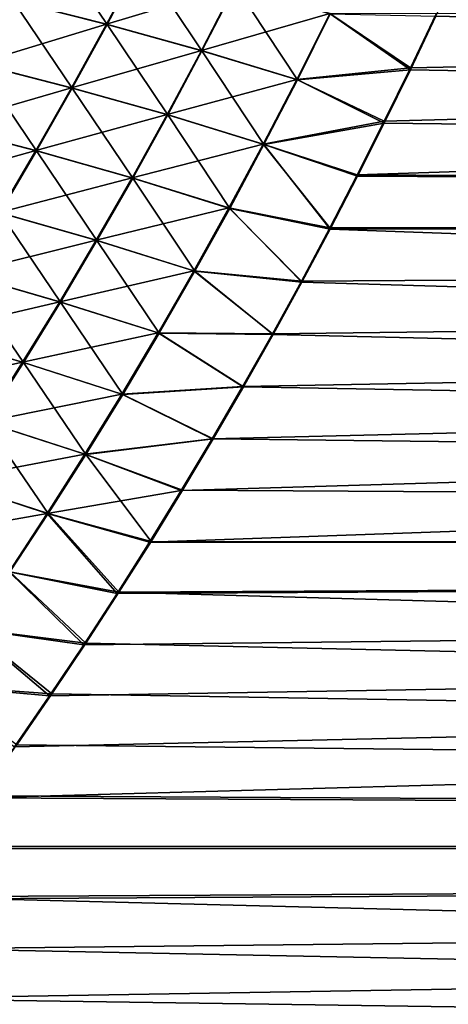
# Model space of a CAD drawing. Header units: metres. Extents: x -24 to 72, y -247 to 22.
# Tile 433 of 573: x 24.78 to 26.43, y -14.36 to -10.56. Entities that reach past the tile are written whole.
import ezdxf

# ---------------------------------------------------------------- set-up
doc = ezdxf.new("R2010")
doc.units = ezdxf.units.M
doc.layers.add('solid_509589_MEDIA_SW0001', color=7, linetype='CONTINUOUS')

msp = doc.modelspace()

# ---------------------------------------------------------------- linework, layer by layer
at = {"layer": 'solid_509589_MEDIA_SW0001'}
for points in [[(59.700001, -10.064229, 102.931259), (26.183533, -10.955168, 102.416031), (26.079697, -11.161216, 102.288399)], [(59.700001, -11.353457, 102.166321), (59.700001, -10.064229, 102.931259), (26.079697, -11.161216, 102.288399)], [(59.700001, -10.064229, 102.931259), (26.28467, -10.748412, 102.540833), (26.183533, -10.955168, 102.416031)], [(59.700001, -10.064229, 102.931259), (26.383154, -10.541, 102.662804), (26.28467, -10.748412, 102.540833)], [(25.11532, -10.581673, 66.249619), (24.753551, -10.490242, 66.110054), (24.887794, -10.243179, 65.973862)], [(25.246996, -10.332843, 66.109032), (25.11532, -10.581673, 66.249619), (24.887794, -10.243179, 65.973862)], [(25.113297, -10.580388, 102.751068), (25.245197, -10.331666, 102.891579), (24.751736, -10.488978, 102.890564)], [(25.607903, -10.431042, 102.7743), (25.245197, -10.331666, 102.891579), (25.113297, -10.580388, 102.751068)], [(25.480837, -10.683192, 66.371284), (25.11532, -10.581673, 66.249619), (25.246996, -10.332843, 66.109032)], [(25.609888, -10.432239, 66.226357), (25.480837, -10.683192, 66.371284), (25.246996, -10.332843, 66.109032)], [(59.700001, -11.353457, 66.833679), (26.381996, -10.54942, 66.342087), (26.477396, -10.341953, 66.223129)], [(25.478603, -10.681885, 102.629456), (25.607903, -10.431042, 102.7743), (25.113297, -10.580388, 102.751068)], [(25.973299, -10.539875, 102.675179), (25.607903, -10.431042, 102.7743), (25.478603, -10.681885, 102.629456)], [(25.8491, -10.794521, 66.474731), (25.480837, -10.683192, 66.371284), (25.609888, -10.432239, 66.226357)], [(25.975473, -10.541094, 66.325523), (25.8491, -10.794521, 66.474731), (25.609888, -10.432239, 66.226357)], [(25.113297, -10.580388, 102.751068), (24.751736, -10.488978, 102.890564), (24.614227, -10.73269, 102.752068)], [(24.980625, -10.827127, 66.392654), (24.616226, -10.734004, 66.248589), (24.753551, -10.490242, 66.110054)], [(25.11532, -10.581673, 66.249619), (24.980625, -10.827127, 66.392654), (24.753551, -10.490242, 66.110054)], [(25.846651, -10.793189, 102.526062), (25.973299, -10.539875, 102.675179), (25.478603, -10.681885, 102.629456)], [(25.846651, -10.793189, 102.526062), (26.28467, -10.748412, 102.540833), (25.973299, -10.539875, 102.675179)], [(25.975473, -10.541094, 66.325523), (26.284052, -10.756139, 66.463776), (25.8491, -10.794521, 66.474731)], [(25.973299, -10.539875, 102.675179), (26.28467, -10.748412, 102.540833), (26.383154, -10.541, 102.662804)], [(25.975473, -10.541094, 66.325523), (26.381996, -10.54942, 66.342087), (26.284052, -10.756139, 66.463776)], [(59.700001, -11.353457, 66.833679), (26.284052, -10.756139, 66.463776), (26.381996, -10.54942, 66.342087)], [(24.978399, -10.825788, 102.608086), (25.113297, -10.580388, 102.751068), (24.614227, -10.73269, 102.752068)], [(25.478603, -10.681885, 102.629456), (25.113297, -10.580388, 102.751068), (24.978399, -10.825788, 102.608086)], [(25.348833, -10.930702, 66.518776), (24.980625, -10.827127, 66.392654), (25.11532, -10.581673, 66.249619)], [(25.480837, -10.683192, 66.371284), (25.348833, -10.930702, 66.518776), (25.11532, -10.581673, 66.249619)], [(25.346375, -10.929335, 102.482025), (25.478603, -10.681885, 102.629456), (24.978399, -10.825788, 102.608086)], [(25.846651, -10.793189, 102.526062), (25.478603, -10.681885, 102.629456), (25.346375, -10.929335, 102.482025)], [(25.719839, -11.044446, 66.626617), (25.348833, -10.930702, 66.518776), (25.480837, -10.683192, 66.371284)], [(25.8491, -10.794521, 66.474731), (25.719839, -11.044446, 66.626617), (25.480837, -10.683192, 66.371284)], [(24.978399, -10.825788, 102.608086), (24.614227, -10.73269, 102.752068), (24.47374, -10.973106, 102.611305)], [(24.842993, -11.06916, 66.538025), (24.475901, -10.974417, 66.389359), (24.616226, -10.734004, 66.248589)], [(24.980625, -10.827127, 66.392654), (24.842993, -11.06916, 66.538025), (24.616226, -10.734004, 66.248589)], [(25.846651, -10.793189, 102.526062), (26.183533, -10.955168, 102.416031), (26.28467, -10.748412, 102.540833)], [(25.8491, -10.794521, 66.474731), (26.284052, -10.756139, 66.463776), (26.1835, -10.962084, 66.588196)], [(59.700001, -11.353457, 66.833679), (26.1835, -10.962084, 66.588196), (26.284052, -10.756139, 66.463776)], [(25.717144, -11.043047, 102.374245), (25.846651, -10.793189, 102.526062), (25.346375, -10.929335, 102.482025)], [(25.717144, -11.043047, 102.374245), (26.183533, -10.955168, 102.416031), (25.846651, -10.793189, 102.526062)], [(25.8491, -10.794521, 66.474731), (26.1835, -10.962084, 66.588196), (25.719839, -11.044446, 66.626617)], [(24.840588, -11.067818, 102.46273), (24.978399, -10.825788, 102.608086), (24.47374, -10.973106, 102.611305)], [(25.346375, -10.929335, 102.482025), (24.978399, -10.825788, 102.608086), (24.840588, -11.067818, 102.46273)], [(25.213955, -11.174723, 66.668709), (24.842993, -11.06916, 66.538025), (24.980625, -10.827127, 66.392654)], [(25.348833, -10.930702, 66.518776), (25.213955, -11.174723, 66.668709), (24.980625, -10.827127, 66.392654)], [(25.2113, -11.173347, 102.332123), (25.346375, -10.929335, 102.482025), (24.840588, -11.067818, 102.46273)], [(25.717144, -11.043047, 102.374245), (25.346375, -10.929335, 102.482025), (25.2113, -11.173347, 102.332123)], [(25.587769, -11.290817, 66.781052), (25.213955, -11.174723, 66.668709), (25.348833, -10.930702, 66.518776)], [(25.719839, -11.044446, 66.626617), (25.587769, -11.290817, 66.781052), (25.348833, -10.930702, 66.518776)], [(24.840588, -11.067818, 102.46273), (24.47374, -10.973106, 102.611305), (24.330351, -11.210184, 102.468391)], [(24.842993, -11.06916, 66.538025), (24.702505, -11.30772, 66.685623), (24.475901, -10.974417, 66.389359)], [(25.717144, -11.043047, 102.374245), (26.079697, -11.161216, 102.288399), (26.183533, -10.955168, 102.416031)], [(25.719839, -11.044446, 66.626617), (26.1835, -10.962084, 66.588196), (26.08028, -11.167233, 66.715378)], [(59.700001, -11.353457, 66.833679), (26.08028, -11.167233, 66.715378), (26.1835, -10.962084, 66.588196)], [(25.58486, -11.289404, 102.219841), (25.717144, -11.043047, 102.374245), (25.2113, -11.173347, 102.332123)], [(25.58486, -11.289404, 102.219841), (25.973186, -11.366561, 102.157898), (25.717144, -11.043047, 102.374245)], [(25.719839, -11.044446, 66.626617), (25.97443, -11.371575, 66.845329), (25.587769, -11.290817, 66.781052)], [(25.717144, -11.043047, 102.374245), (25.973186, -11.366561, 102.157898), (26.079697, -11.161216, 102.288399)], [(25.719839, -11.044446, 66.626617), (26.08028, -11.167233, 66.715378), (25.97443, -11.371575, 66.845329)], [(24.699944, -11.306434, 102.315109), (24.840588, -11.067818, 102.46273), (24.330351, -11.210184, 102.468391)], [(25.2113, -11.173347, 102.332123), (24.840588, -11.067818, 102.46273), (24.699944, -11.306434, 102.315109)], [(25.076286, -11.415202, 66.820976), (24.702505, -11.30772, 66.685623), (24.842993, -11.06916, 66.538025)], [(25.213955, -11.174723, 66.668709), (25.076286, -11.415202, 66.820976), (24.842993, -11.06916, 66.538025)], [(59.700001, -11.353457, 102.166321), (26.079697, -11.161216, 102.288399), (25.973186, -11.366561, 102.157898)], [(25.073463, -11.413876, 102.179848), (25.2113, -11.173347, 102.332123), (24.699944, -11.306434, 102.315109)], [(25.58486, -11.289404, 102.219841), (25.2113, -11.173347, 102.332123), (25.073463, -11.413876, 102.179848)], [(25.452972, -11.533587, 66.937935), (25.076286, -11.415202, 66.820976), (25.213955, -11.174723, 66.668709)], [(25.587769, -11.290817, 66.781052), (25.452972, -11.533587, 66.937935), (25.213955, -11.174723, 66.668709)], [(59.700001, -11.353457, 66.833679), (25.97443, -11.371575, 66.845329), (26.08028, -11.167233, 66.715378)], [(25.073463, -11.413876, 102.179848), (24.699944, -11.306434, 102.315109), (24.556547, -11.541601, 102.165337)], [(24.935902, -11.652108, 66.975471), (24.559238, -11.542775, 66.835342), (24.702505, -11.30772, 66.685623)], [(25.076286, -11.415202, 66.820976), (24.935902, -11.652108, 66.975471), (24.702505, -11.30772, 66.685623)], [(25.449883, -11.532214, 102.062958), (25.58486, -11.289404, 102.219841), (25.073463, -11.413876, 102.179848)], [(25.449883, -11.532214, 102.062958), (25.864023, -11.571148, 102.024513), (25.58486, -11.289404, 102.219841)], [(25.587769, -11.290817, 66.781052), (25.865973, -11.575049, 66.978065), (25.452972, -11.533587, 66.937935)], [(25.58486, -11.289404, 102.219841), (25.864023, -11.571148, 102.024513), (25.973186, -11.366561, 102.157898)], [(25.587769, -11.290817, 66.781052), (25.97443, -11.371575, 66.845329), (25.865973, -11.575049, 66.978065)], [(59.700001, -11.353457, 102.166321), (25.400833, -12.379536, 101.463112), (25.278708, -12.578408, 101.31617)], [(59.700001, -12.584831, 101.311363), (59.700001, -11.353457, 102.166321), (25.278708, -12.578408, 101.31617)], [(59.700001, -11.353457, 102.166321), (25.520452, -12.179324, 101.60743), (25.400833, -12.379536, 101.463112)], [(59.700001, -11.353457, 102.166321), (25.637669, -11.977635, 101.749237), (25.520452, -12.179324, 101.60743)], [(59.700001, -11.353457, 102.166321), (25.75219, -11.774874, 101.888283), (25.637669, -11.977635, 101.749237)], [(59.700001, -11.353457, 102.166321), (25.864023, -11.571148, 102.024513), (25.75219, -11.774874, 101.888283)], [(59.700001, -11.353457, 102.166321), (25.973186, -11.366561, 102.157898), (25.864023, -11.571148, 102.024513)], [(59.700001, -11.353457, 66.833679), (59.700001, -12.584831, 67.688637), (25.97443, -11.371575, 66.845329)], [(59.700001, -12.584831, 67.688637), (25.865973, -11.575049, 66.978065), (25.97443, -11.371575, 66.845329)], [(24.932943, -11.650886, 102.025307), (25.073463, -11.413876, 102.179848), (24.556547, -11.541601, 102.165337)], [(25.449883, -11.532214, 102.062958), (25.073463, -11.413876, 102.179848), (24.932943, -11.650886, 102.025307)], [(25.315525, -11.772718, 67.097145), (24.935902, -11.652108, 66.975471), (25.076286, -11.415202, 66.820976)], [(25.452972, -11.533587, 66.937935), (25.315525, -11.772718, 67.097145), (25.076286, -11.415202, 66.820976)], [(24.932943, -11.650886, 102.025307), (24.556547, -11.541601, 102.165337), (24.410471, -11.773302, 102.013504)], [(24.792875, -11.885427, 67.132095), (24.41326, -11.774314, 66.987083), (24.559238, -11.542775, 66.835342)], [(24.935902, -11.652108, 66.975471), (24.792875, -11.885427, 67.132095), (24.559238, -11.542775, 66.835342)], [(25.312294, -11.771441, 101.903709), (25.449883, -11.532214, 102.062958), (24.932943, -11.650886, 102.025307)], [(25.312294, -11.771441, 101.903709), (25.75219, -11.774874, 101.888283), (25.449883, -11.532214, 102.062958)], [(25.452972, -11.533587, 66.937935), (25.754883, -11.777569, 67.113541), (25.315525, -11.772718, 67.097145)], [(25.449883, -11.532214, 102.062958), (25.75219, -11.774874, 101.888283), (25.864023, -11.571148, 102.024513)], [(25.452972, -11.533587, 66.937935), (25.865973, -11.575049, 66.978065), (25.754883, -11.777569, 67.113541)], [(59.700001, -12.584831, 67.688637), (25.754883, -11.777569, 67.113541), (25.865973, -11.575049, 66.978065)], [(24.789816, -11.884358, 101.868599), (24.932943, -11.650886, 102.025307), (24.410471, -11.773302, 102.013504)], [(25.312294, -11.771441, 101.903709), (24.932943, -11.650886, 102.025307), (24.789816, -11.884358, 101.868599)], [(25.175505, -12.008199, 67.258598), (24.792875, -11.885427, 67.132095), (24.935902, -11.652108, 66.975471)], [(25.315525, -11.772718, 67.097145), (25.175505, -12.008199, 67.258598), (24.935902, -11.652108, 66.975471)], [(25.172171, -12.007069, 101.742172), (25.312294, -11.771441, 101.903709), (24.789816, -11.884358, 101.868599)], [(25.172171, -12.007069, 101.742172), (25.637669, -11.977635, 101.749237), (25.312294, -11.771441, 101.903709)], [(25.312294, -11.771441, 101.903709), (25.637669, -11.977635, 101.749237), (25.75219, -11.774874, 101.888283)], [(24.789816, -11.884358, 101.868599), (24.410471, -11.773302, 102.013504), (24.261786, -12.001522, 101.859711)], [(24.792875, -11.885427, 67.132095), (24.647278, -12.115148, 67.290756), (24.41326, -11.774314, 66.987083)], [(25.315525, -11.772718, 67.097145), (25.641138, -11.979045, 67.25174), (25.175505, -12.008199, 67.258598)], [(25.315525, -11.772718, 67.097145), (25.754883, -11.777569, 67.113541), (25.641138, -11.979045, 67.25174)], [(59.700001, -12.584831, 67.688637), (25.641138, -11.979045, 67.25174), (25.754883, -11.777569, 67.113541)], [(24.644154, -12.114279, 101.709816), (24.789816, -11.884358, 101.868599), (24.261786, -12.001522, 101.859711)], [(25.172171, -12.007069, 101.742172), (24.789816, -11.884358, 101.868599), (24.644154, -12.114279, 101.709816)], [(25.03298, -12.240018, 67.422203), (24.647278, -12.115148, 67.290756), (24.792875, -11.885427, 67.132095)], [(25.175505, -12.008199, 67.258598), (25.03298, -12.240018, 67.422203), (24.792875, -11.885427, 67.132095)], [(25.172171, -12.007069, 101.742172), (25.520452, -12.179324, 101.60743), (25.637669, -11.977635, 101.749237)], [(25.175505, -12.008199, 67.258598), (25.641138, -11.979045, 67.25174), (25.524719, -12.179382, 67.392616)], [(59.700001, -12.584831, 67.688637), (25.524719, -12.179382, 67.392616), (25.641138, -11.979045, 67.25174)], [(25.029587, -12.239078, 101.578461), (25.172171, -12.007069, 101.742172), (24.644154, -12.114279, 101.709816)], [(25.029587, -12.239078, 101.578461), (25.520452, -12.179324, 101.60743), (25.172171, -12.007069, 101.742172)], [(25.175505, -12.008199, 67.258598), (25.524719, -12.179382, 67.392616), (25.03298, -12.240018, 67.422203)], [(25.029587, -12.239078, 101.578461), (24.644154, -12.114279, 101.709816), (24.496031, -12.340628, 101.549057)], [(24.888025, -12.468158, 67.587845), (24.49918, -12.341255, 67.451355), (24.647278, -12.115148, 67.290756)], [(25.03298, -12.240018, 67.422203), (24.888025, -12.468158, 67.587845), (24.647278, -12.115148, 67.290756)], [(25.029587, -12.239078, 101.578461), (25.400833, -12.379536, 101.463112), (25.520452, -12.179324, 101.60743)], [(25.03298, -12.240018, 67.422203), (25.524719, -12.179382, 67.392616), (25.406036, -12.378003, 67.535774)], [(59.700001, -12.584831, 67.688637), (25.406036, -12.378003, 67.535774), (25.524719, -12.179382, 67.392616)], [(24.884617, -12.467449, 101.412666), (25.029587, -12.239078, 101.578461), (24.496031, -12.340628, 101.549057)], [(24.884617, -12.467449, 101.412666), (25.400833, -12.379536, 101.463112), (25.029587, -12.239078, 101.578461)], [(25.03298, -12.240018, 67.422203), (25.284948, -12.575114, 67.681366), (24.888025, -12.468158, 67.587845)], [(25.03298, -12.240018, 67.422203), (25.406036, -12.378003, 67.535774), (25.284948, -12.575114, 67.681366)], [(24.884617, -12.467449, 101.412666), (24.496031, -12.340628, 101.549057), (24.345526, -12.56337, 101.386452)], [(24.888025, -12.468158, 67.587845), (24.740717, -12.69258, 67.755417), (24.49918, -12.341255, 67.451355)], [(24.884617, -12.467449, 101.412666), (25.278708, -12.578408, 101.31617), (25.400833, -12.379536, 101.463112)], [(59.700001, -12.584831, 67.688637), (25.284948, -12.575114, 67.681366), (25.406036, -12.378003, 67.535774)], [(24.737337, -12.69215, 101.244904), (24.884617, -12.467449, 101.412666), (24.345526, -12.56337, 101.386452)], [(24.737337, -12.69215, 101.244904), (25.153715, -12.776379, 101.16626), (24.884617, -12.467449, 101.412666)], [(24.888025, -12.468158, 67.587845), (25.16095, -12.771366, 67.829903), (24.740717, -12.69258, 67.755417)], [(24.884617, -12.467449, 101.412666), (25.153715, -12.776379, 101.16626), (25.278708, -12.578408, 101.31617)], [(24.888025, -12.468158, 67.587845), (25.284948, -12.575114, 67.681366), (25.16095, -12.771366, 67.829903)], [(59.700001, -12.584831, 101.311363), (24.7584, -13.368321, 100.695305), (24.619802, -13.564775, 100.53112)], [(59.700001, -13.752075, 100.370743), (59.700001, -12.584831, 101.311363), (24.619802, -13.564775, 100.53112)], [(59.700001, -12.584831, 101.311363), (24.893692, -13.171252, 100.85598), (24.7584, -13.368321, 100.695305)], [(59.700001, -12.584831, 101.311363), (25.025496, -12.973864, 101.012993), (24.893692, -13.171252, 100.85598)], [(59.700001, -12.584831, 101.311363), (25.153715, -12.776379, 101.16626), (25.025496, -12.973864, 101.012993)], [(59.700001, -12.584831, 101.311363), (25.278708, -12.578408, 101.31617), (25.153715, -12.776379, 101.16626)], [(59.700001, -12.584831, 67.688637), (25.16095, -12.771366, 67.829903), (25.284948, -12.575114, 67.681366)], [(59.700001, -12.584831, 67.688637), (59.700001, -13.752075, 68.629257), (25.16095, -12.771366, 67.829903)], [(24.587826, -12.913142, 101.075302), (25.025496, -12.973864, 101.012993), (24.737337, -12.69215, 101.244904)], [(24.740717, -12.69258, 67.755417), (25.033537, -12.967387, 67.981926), (24.591135, -12.913238, 67.924767)], [(24.737337, -12.69215, 101.244904), (25.025496, -12.973864, 101.012993), (25.153715, -12.776379, 101.16626)], [(24.740717, -12.69258, 67.755417), (25.16095, -12.771366, 67.829903), (25.033537, -12.967387, 67.981926)], [(59.700001, -13.752075, 68.629257), (25.033537, -12.967387, 67.981926), (25.16095, -12.771366, 67.829903)], [(24.436155, -13.130396, 100.903969), (24.893692, -13.171252, 100.85598), (24.587826, -12.913142, 101.075302)], [(24.591135, -12.913238, 67.924767), (24.902216, -13.163759, 68.137985), (24.439354, -13.130095, 68.095779)], [(24.587826, -12.913142, 101.075302), (24.893692, -13.171252, 100.85598), (25.025496, -12.973864, 101.012993)], [(24.591135, -12.913238, 67.924767), (25.033537, -12.967387, 67.981926), (24.902216, -13.163759, 68.137985)], [(59.700001, -13.752075, 68.629257), (24.902216, -13.163759, 68.137985), (25.033537, -12.967387, 67.981926)], [(24.436155, -13.130396, 100.903969), (24.7584, -13.368321, 100.695305), (24.893692, -13.171252, 100.85598)], [(24.439354, -13.130095, 68.095779), (24.902216, -13.163759, 68.137985), (24.767132, -13.360142, 68.297943)], [(59.700001, -13.752075, 68.629257), (24.767132, -13.360142, 68.297943), (24.902216, -13.163759, 68.137985)], [(59.700001, -13.752075, 68.629257), (24.628532, -13.556149, 68.461586), (24.767132, -13.360142, 68.297943)], [(59.700001, -13.752075, 68.629257), (24.486448, -13.751747, 68.628975), (24.628532, -13.556149, 68.461586)], [(59.700001, -13.752075, 100.370743), (24.619802, -13.564775, 100.53112), (24.477932, -13.760534, 100.363411)], [(59.700001, -13.752075, 100.370743), (23.878304, -14.534963, 99.657005), (23.720337, -14.726065, 99.471405)], [(59.700001, -14.849242, 99.349243), (59.700001, -13.752075, 100.370743), (23.720337, -14.726065, 99.471405)], [(59.700001, -13.752075, 100.370743), (24.033007, -14.342814, 99.838959), (23.878304, -14.534963, 99.657005)], [(59.700001, -13.752075, 100.370743), (24.184502, -14.14965, 100.017326), (24.033007, -14.342814, 99.838959)], [(59.700001, -13.752075, 100.370743), (24.332819, -13.95552, 100.192146), (24.184502, -14.14965, 100.017326)], [(59.700001, -13.752075, 100.370743), (24.477932, -13.760534, 100.363411), (24.332819, -13.95552, 100.192146)], [(59.700001, -13.752075, 68.629257), (24.340914, -13.946896, 68.800186), (24.486448, -13.751747, 68.628975)], [(59.700001, -13.752075, 68.629257), (59.700001, -14.849242, 69.650757), (24.340914, -13.946896, 68.800186)], [(59.700001, -14.849242, 69.650757), (24.191952, -14.141556, 68.975296), (24.340914, -13.946896, 68.800186)], [(59.700001, -14.849242, 69.650757), (24.039444, -14.335767, 69.154457), (24.191952, -14.141556, 68.975296)], [(59.700001, -14.849242, 69.650757), (23.883423, -14.529357, 69.337616), (24.039444, -14.335767, 69.154457)]]:
    msp.add_3dface(points, dxfattribs=at)

doc.saveas('drawing.dxf')
